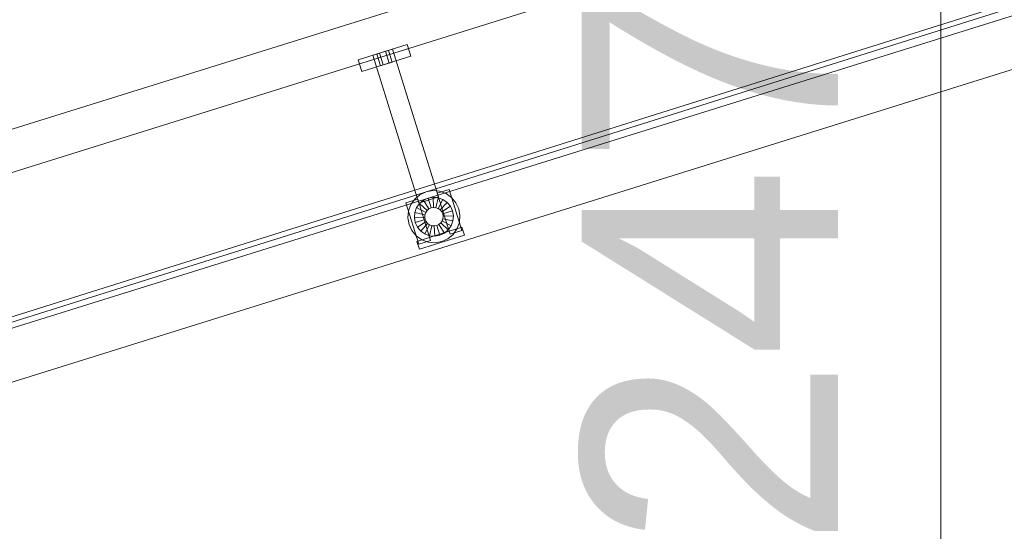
# Model space of a CAD drawing. Header units: millimetres. Extents: x -4395 to 65662, y -65530 to 6847.
# Tile 802 of 1034: x 19493 to 20453, y 1252 to 1750. Entities that reach past the tile are written whole.
import ezdxf

# ---------------------------------------------------------------- set-up
doc = ezdxf.new("R2010")
doc.units = ezdxf.units.MM
doc.layers.add('COTAS_P', color=1, linetype='Continuous', lineweight=0)
doc.layers.add('lateral_C02', color=7, linetype='Continuous', lineweight=0)
doc.dimstyles.new('R19_100', dxfattribs={"dimtxt": 250, "dimasz": 150, "dimexe": 150, "dimexo": 80, "dimgap": 100, "dimtad": 1, "dimtih": 1, "dimtoh": 1, "dimdsep": 46, "dimcen": 0.09, "dimadec": 0, "dimazin": 0, "dimtfac": 1, "dimtdec": 4, "dimtofl": 0, "dimtmove": 0, "dimatfit": 3, "dimfxl": 1, "dimtolj": 1, "dimtzin": 0, "dimarcsym": 0})

# ---------------------------------------------------------------- blocks, each defined once
blk = doc.blocks.new('DIM_R33_4')
at = {"layer": 'COTAS_P'}
for p, q in [((15248.37, 1279.09), (24311.82, 4109.09)), ((24311.82, 4109.09), (24155.23, 4107.34)), ((24311.82, 4109.09), (24182.05, 4021.43)), ((24580.07, 3250), (24311.82, 4109.09)), ((15248.37, 1279.09), (15378.14, 1366.76)), ((15248.37, 1279.09), (15404.97, 1280.85)), ((15516.62, 420), (15248.37, 1279.09))]:
    blk.add_line(p, q, dxfattribs=at)
blk.add_text('9495 P', height=250, rotation=17.34062, dxfattribs=at).set_placement((19750.29, 2789.55))
blk = doc.blocks.new('DIM_R33_19')
at = {"layer": 'COTAS_P'}
for p, q in [((19990.49, 2470.28), (20390.49, 2470.28)), ((20390.49, 2470.28), (20345.49, 2320.28)), ((20390.49, 0), (20390.49, 2470.28)), ((20390.49, 2470.28), (20435.49, 2320.28)), ((20390.49, 0), (20345.49, 150)), ((20390.49, 0), (20435.49, 150)), ((19990.49, 0), (20390.49, 0))]:
    blk.add_line(p, q, dxfattribs=at)
blk.add_text('2470.28 P', height=250, rotation=90, dxfattribs=at).set_placement((20290.49, 1235.14))

msp = doc.modelspace()

# ---------------------------------------------------------------- linework, layer by layer
at = {"layer": 'lateral_C02'}
for p, q in [((15575.415, 232.817), (24634.01, 3078.273)), ((15576.913, 228.047), (24635.508, 3073.503)), ((19339.287, 1597.888), (20484.747, 1955.55)), ((19351.209, 1559.706), (20496.669, 1917.368)), ((19394.427, 1421.296), (20539.887, 1778.958)), ((19409.329, 1373.569), (20554.789, 1731.231)), ((19822.519, 1711.06), (19870.247, 1725.963)), ((19836.838, 1715.531), (19855.929, 1721.492)), ((19843.519, 1717.617), (19849.247, 1719.405)), ((19849.247, 1719.405), (19852.11, 1720.3)), ((19852.823, 1707.951), (19849.247, 1719.405)), ((19855.687, 1708.845), (19852.11, 1720.3)), ((19900.901, 1577.461), (19855.929, 1721.492)), ((19873.823, 1714.508), (19870.247, 1725.963)), ((19822.519, 1711.06), (19826.096, 1699.605)), ((19826.096, 1699.605), (19873.823, 1714.508)), ((19836.838, 1715.531), (19881.81, 1571.5)), ((19840.656, 1716.723), (19843.519, 1717.617)), ((19840.656, 1716.723), (19844.232, 1705.268)), ((19847.096, 1706.162), (19843.519, 1717.617)), ((19852.823, 1707.951), (19855.687, 1708.845)), ((19847.096, 1706.162), (19844.232, 1705.268)), ((19847.096, 1706.162), (19852.823, 1707.951)), ((19899.709, 1581.279), (19911.164, 1584.856)), ((19923.682, 1544.765), (19911.164, 1584.856)), ((19869.163, 1571.742), (19880.618, 1575.318)), ((19873.925, 1570.044), (19877.743, 1575.465)), ((19877.743, 1575.465), (19882.835, 1579.713)), ((19893.136, 1535.227), (19880.618, 1575.318)), ((19881.81, 1571.5), (19900.901, 1577.461)), ((19882.835, 1579.713), (19888.852, 1582.499)), ((19886.258, 1574.306), (19890.76, 1576.39)), ((19888.852, 1582.499), (19895.385, 1583.632)), ((19890.76, 1576.39), (19895.647, 1577.237)), ((19893.74, 1566.844), (19890.76, 1576.39)), ((19895.385, 1583.632), (19901.989, 1583.036)), ((19896.055, 1567.246), (19895.647, 1577.237)), ((19895.647, 1577.237), (19900.586, 1576.791)), ((19898.395, 1567.035), (19900.586, 1576.791)), ((19899.709, 1581.279), (19912.227, 1541.188)), ((19900.586, 1576.791), (19905.243, 1575.082)), ((19900.6, 1566.225), (19905.243, 1575.082)), ((19901.989, 1583.036), (19908.214, 1580.751)), ((19905.243, 1575.082), (19909.298, 1572.226)), ((19908.214, 1580.751), (19913.635, 1576.932)), ((19913.635, 1576.932), (19917.883, 1571.841)), ((19869.163, 1571.742), (19881.681, 1531.651)), ((19871.64, 1563.82), (19873.925, 1570.044)), ((19877.884, 1562.417), (19879.594, 1567.073)), ((19879.594, 1567.073), (19882.45, 1571.128)), ((19888.451, 1562.431), (19879.594, 1567.073)), ((19882.45, 1571.128), (19886.258, 1574.306)), ((19889.804, 1564.352), (19882.45, 1571.128)), ((19891.608, 1565.857), (19886.258, 1574.306)), ((19889.804, 1564.352), (19891.608, 1565.857)), ((19891.608, 1565.857), (19893.74, 1566.844)), ((19893.74, 1566.844), (19896.055, 1567.246)), ((19896.055, 1567.246), (19898.395, 1567.035)), ((19898.395, 1567.035), (19900.6, 1566.225)), ((19900.6, 1566.225), (19902.521, 1564.872)), ((19902.521, 1564.872), (19909.298, 1572.226)), ((19902.521, 1564.872), (19904.026, 1563.068)), ((19904.026, 1563.068), (19912.475, 1568.417)), ((19909.298, 1572.226), (19912.475, 1568.417)), ((19912.475, 1568.417), (19914.559, 1563.916)), ((19917.883, 1571.841), (19920.668, 1565.824)), ((19920.668, 1565.824), (19921.801, 1559.291)), ((19871.044, 1557.216), (19871.64, 1563.82)), ((19872.177, 1550.683), (19871.044, 1557.216)), ((19877.438, 1557.477), (19877.884, 1562.417)), ((19887.43, 1557.886), (19877.438, 1557.477)), ((19878.286, 1552.59), (19877.438, 1557.477)), ((19887.641, 1560.226), (19877.884, 1562.417)), ((19887.832, 1555.571), (19878.286, 1552.59)), ((19887.43, 1557.886), (19887.641, 1560.226)), ((19887.832, 1555.571), (19887.43, 1557.886)), ((19887.641, 1560.226), (19888.451, 1562.431)), ((19888.819, 1553.439), (19887.832, 1555.571)), ((19888.451, 1562.431), (19889.804, 1564.352)), ((19904.026, 1563.068), (19905.013, 1560.936)), ((19905.204, 1556.281), (19904.394, 1554.075)), ((19914.559, 1563.916), (19905.013, 1560.936)), ((19905.013, 1560.936), (19905.415, 1558.621)), ((19905.415, 1558.621), (19905.204, 1556.281)), ((19905.204, 1556.281), (19914.961, 1554.089)), ((19905.415, 1558.621), (19915.407, 1559.029)), ((19914.559, 1563.916), (19915.407, 1559.029)), ((19915.407, 1559.029), (19914.961, 1554.089)), ((19921.801, 1559.291), (19921.205, 1552.687)), ((19874.962, 1544.666), (19872.177, 1550.683)), ((19880.37, 1548.089), (19878.286, 1552.59)), ((19879.833, 1534.216), (19923.742, 1547.927)), ((19888.819, 1553.439), (19880.37, 1548.089)), ((19883.547, 1544.281), (19880.37, 1548.089)), ((19890.324, 1551.635), (19883.547, 1544.281)), ((19892.245, 1550.282), (19887.602, 1541.425)), ((19890.324, 1551.635), (19888.819, 1553.439)), ((19892.245, 1550.282), (19890.324, 1551.635)), ((19894.45, 1549.472), (19892.245, 1550.282)), ((19894.45, 1549.472), (19892.259, 1539.715)), ((19896.79, 1549.261), (19894.45, 1549.472)), ((19899.105, 1549.662), (19896.79, 1549.261)), ((19896.79, 1549.261), (19897.198, 1539.269)), ((19901.237, 1550.649), (19899.105, 1549.662)), ((19899.105, 1549.662), (19902.085, 1540.117)), ((19903.041, 1552.155), (19901.237, 1550.649)), ((19901.237, 1550.649), (19906.587, 1542.201)), ((19904.394, 1554.075), (19903.041, 1552.155)), ((19903.041, 1552.155), (19910.395, 1545.378)), ((19904.394, 1554.075), (19913.251, 1549.433)), ((19913.251, 1549.433), (19910.395, 1545.378)), ((19914.961, 1554.089), (19913.251, 1549.433)), ((19918.92, 1546.462), (19915.102, 1541.041)), ((19921.205, 1552.687), (19918.92, 1546.462)), ((19926.126, 1540.29), (19923.742, 1547.927)), ((19879.21, 1539.574), (19874.962, 1544.666)), ((19884.631, 1535.756), (19879.21, 1539.574)), ((19882.217, 1526.58), (19926.126, 1540.29)), ((19887.602, 1541.425), (19883.547, 1544.281)), ((19892.259, 1539.715), (19887.602, 1541.425)), ((19897.198, 1539.269), (19892.259, 1539.715)), ((19902.085, 1540.117), (19897.198, 1539.269)), ((19906.587, 1542.201), (19902.085, 1540.117)), ((19910.01, 1536.793), (19903.993, 1534.008)), ((19910.395, 1545.378), (19906.587, 1542.201)), ((19915.102, 1541.041), (19910.01, 1536.793)), ((19912.227, 1541.188), (19923.682, 1544.765)), ((19879.833, 1534.216), (19882.217, 1526.58)), ((19881.681, 1531.651), (19893.136, 1535.227)), ((19890.856, 1533.471), (19884.631, 1535.756)), ((19897.46, 1532.875), (19890.856, 1533.471)), ((19903.993, 1534.008), (19897.46, 1532.875))]:
    msp.add_line(p, q, dxfattribs=at)

# ---------------------------------------------------------------- dimensions: what is measured, and where the dimension line sits
at = {"layer": 'COTAS_P'}
for p1, p2, distance, picture, middle in [((15516.618, 420), (24580.067, 3250), 900, 'DIM_R33_4', (19780.096, 2694.095)), ((19990.491, 0), (19990.491, 2470.278), -400, 'DIM_R33_19', (20390.491, 1235.139))]:
    dim = msp.add_aligned_dim(p1=p1, p2=p2, distance=distance, text='<> P', dimstyle='R19_100', dxfattribs=at)
    dim.commit()
    dim.dimension.update_dxf_attribs({"geometry": picture, "text_midpoint": middle})

doc.saveas('drawing.dxf')
